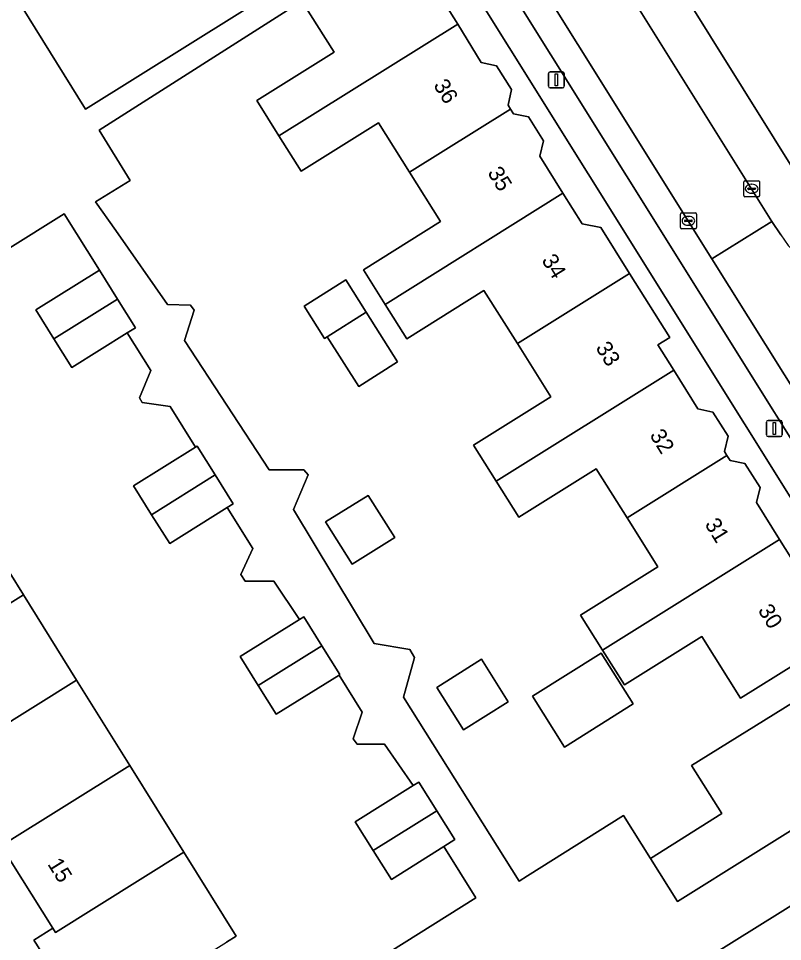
# Model space of a CAD drawing. Extents: x 159664 to 160323, y 385312 to 386115.
# Drawn here: x 159789.6 to 159837.5, y 385858.9 to 385916.7 of the extents above; entities that cross this region are included whole.
import ezdxf

# ---------------------------------------------------------------- set-up
doc = ezdxf.new("R2010")
doc.units = 0
for name, color, linetype in [('IMGEO_Erf', 7, 'Continuous'), ('IMGEO_Groenvoorziening', 7, 'Continuous'), ('IMGEO_Kolk', 7, 'Continuous'), ('IMGEO_Lichtmast', 7, 'Continuous'), ('IMGEO_Pand', 7, 'Continuous'), ('IMGEO_Pand_nummerreeks', 7, 'Continuous'), ('IMGEO_Parkeervlak_open', 7, 'Continuous'), ('IMGEO_Rijbaan_lokaal_open', 7, 'Continuous'), ('IMGEO_Voetpad_open', 7, 'Continuous')]:
    doc.layers.add(name, color=color, linetype=linetype)

msp = doc.modelspace()

# ---------------------------------------------------------------- linework, layer by layer
at = {"layer": 'IMGEO_Erf'}
for points in [[(159781.447, 385937.53), (159789.716, 385924.506), (159791.471, 385924.506), (159791.672, 385924.284), (159790.943, 385922.426), (159791.494, 385921.542), (159788.476, 385919.657), (159793.859, 385911.039), (159806.639, 385919.023), (159804.599, 385922.264), (159799.757, 385919.236), (159798.371, 385921.438), (159796.985, 385923.641), (159801.827, 385926.669), (159799.844, 385929.822), (159797.86, 385932.974), (159793.018, 385929.945), (159791.645, 385932.126), (159790.273, 385934.308), (159795.115, 385937.336), (159793.159, 385940.445), (159791.202, 385943.555), (159788.367, 385941.782)], [(159840.099, 385883.409), (159815.439, 385922.828)], [(159815.719, 385918.693), (159817.168, 385916.35), (159818.647, 385913.96), (159819.603, 385913.754), (159820.543, 385912.259), (159820.324, 385911.291), (159820.485, 385911.032), (159820.665, 385910.744), (159821.604, 385910.549), (159822.542, 385909.049), (159822.312, 385908.089), (159823.765, 385905.763), (159824.966, 385903.84), (159826.137, 385903.61), (159827.941, 385900.732), (159830.455, 385896.725), (159829.709, 385896.257), (159830.706, 385894.669), (159832.222, 385892.253), (159833.161, 385892.056), (159834.111, 385890.544), (159833.88, 385889.585), (159834.04, 385889.332), (159834.242, 385889.013), (159835.169, 385888.837), (159836.12, 385887.328), (159835.881, 385886.389), (159837.331, 385884.071), (159838.388, 385882.382)], [(159841.86, 385878.466), (159834.886, 385874.132), (159832.457, 385877.992), (159827.614, 385874.963), (159826.242, 385877.144), (159824.87, 385879.325), (159829.713, 385882.353), (159827.782, 385885.422), (159825.851, 385888.49), (159821.008, 385885.462), (159819.586, 385887.722), (159818.164, 385889.982), (159823.006, 385893.011), (159820.911, 385896.34), (159818.817, 385899.67), (159813.974, 385896.641), (159812.616, 385898.798), (159811.259, 385900.956), (159816.102, 385903.984), (159814.155, 385907.078), (159812.209, 385910.171), (159807.366, 385907.143), (159805.973, 385909.356), (159804.58, 385911.57), (159809.423, 385914.598), (159807.404, 385917.807), (159794.696, 385909.716), (159796.639, 385906.567), (159794.473, 385905.23), (159795.749, 385903.423), (159798.992, 385898.79), (159800.427, 385898.742), (159800.667, 385898.444), (159800.062, 385896.539), (159805.36, 385888.433), (159807.534, 385888.433), (159807.808, 385888.123), (159806.88, 385885.945), (159811.937, 385877.557), (159814.177, 385877.177), (159814.468, 385876.683), (159813.773, 385874.182), (159821.012, 385862.656), (159821.545, 385862.992), (159827.561, 385866.77), (159829.246, 385864.088), (159833.718, 385866.896), (159831.824, 385869.911), (159841.609, 385875.992)], [(159812.022, 385857.672), (159818.301, 385861.621), (159816.293, 385864.826), (159813.013, 385862.772), (159811.882, 385864.576), (159810.752, 385866.381), (159814.381, 385868.654), (159812.576, 385871.244), (159810.868, 385871.244), (159810.63, 385871.571), (159811.194, 385873.247), (159809.745, 385875.579), (159805.794, 385873.124), (159804.671, 385874.932), (159803.547, 385876.74), (159807.267, 385879.052), (159805.641, 385881.466), (159803.856, 385881.466), (159803.572, 385881.884), (159804.327, 385883.505), (159802.724, 385886.065), (159799.125, 385883.812), (159797.994, 385885.619), (159796.864, 385887.425), (159800.747, 385889.855), (159799.159, 385892.392), (159797.393, 385892.655), (159797.229, 385892.942), (159797.936, 385894.655), (159796.469, 385897.008), (159792.986, 385894.837), (159791.858, 385896.647), (159790.73, 385898.457), (159794.718, 385900.943), (159792.521, 385904.464), (159785.512, 385900.101)], [(159762.082, 385900.584), (159799.061, 385841.468), (159801.45, 385842.962), (159798.021, 385848.447), (159794.773, 385853.638), (159794.18, 385853.267), (159794.065, 385853.453), (159790.774, 385858.714), (159790.612, 385858.971), (159791.799, 385859.713), (159788.568, 385864.879)], [(159786.514, 385886.125), (159789.957, 385880.601), (159793.289, 385875.254), (159796.621, 385869.907), (159800.005, 385864.476), (159803.286, 385859.21), (159802.692, 385858.839)]]:
    msp.add_lwpolyline(points, dxfattribs=at)
for points in [[(159811.439, 385898.312), (159813.403, 385895.192), (159810.966, 385893.657), (159809.001, 385896.777), (159808.819, 385896.662), (159807.544, 385898.687), (159810.164, 385900.337)], [(159808.897, 385885.167), (159811.567, 385886.834), (159813.221, 385884.185), (159810.552, 385882.517)], [(159821.853, 385874.248), (159826.152, 385876.952), (159828.157, 385873.765), (159823.858, 385871.061)], [(159815.856, 385874.801), (159818.659, 385876.565), (159820.33, 385873.907), (159817.527, 385872.144)]]:
    msp.add_lwpolyline(points, close=True, dxfattribs=at)
at = {"layer": 'IMGEO_Groenvoorziening'}
msp.add_lwpolyline([(159816.297, 385948.623), (159815.724, 385950.966), (159815.963, 385953.118), (159815.58, 385954.17), (159814.146, 385955.461), (159811.994, 385956.513), (159811.037, 385957.804), (159811.468, 385959.287), (159812.472, 385960.291), (159812.807, 385961.678), (159812.663, 385963.686), (159812.339, 385964.66), (159805.18, 385960.168), (159840.98, 385902.792), (159844.627, 385901.937), (159897.826, 385935.149), (159897.089, 385936.287), (159896.974, 385936.212), (159896.463, 385937.027)], dxfattribs=at)
at = {"layer": 'IMGEO_Kolk'}
for p, q in [((159835.088, 385905.618), (159835.088, 385906.47)), ((159835.163, 385906.544), (159836.015, 385906.544)), ((159835.576, 385906.324), (159835.601, 385906.324)), ((159836.089, 385906.47), (159836.089, 385905.618)), ((159835.347, 385906.038), (159835.347, 385906.05)), ((159835.785, 385906.001), (159835.387, 385906.001)), ((159835.39, 385906.087), (159835.788, 385906.087)), ((159835.599, 385905.764), (159835.574, 385905.764)), ((159835.831, 385906.05), (159835.831, 385906.038)), ((159836.015, 385905.544), (159835.163, 385905.544)), ((159831.124, 385903.609), (159831.124, 385904.461)), ((159831.199, 385904.535), (159832.051, 385904.535)), ((159831.383, 385904.029), (159831.383, 385904.041)), ((159831.821, 385903.992), (159831.423, 385903.992)), ((159831.426, 385904.078), (159831.824, 385904.078)), ((159831.612, 385904.315), (159831.637, 385904.315)), ((159831.867, 385904.041), (159831.867, 385904.029)), ((159832.125, 385904.461), (159832.125, 385903.609)), ((159832.051, 385903.535), (159831.199, 385903.535)), ((159831.635, 385903.755), (159831.61, 385903.755))]:
    msp.add_line(p, q, dxfattribs=at)
for points in [[(159835.088, 385905.618), (159835.088, 385906.47)], [(159835.163, 385906.544), (159836.015, 385906.544)], [(159836.089, 385906.47), (159836.089, 385905.618)], [(159836.015, 385905.544), (159835.163, 385905.544)], [(159831.124, 385903.609), (159831.124, 385904.461)], [(159831.199, 385904.535), (159832.051, 385904.535)], [(159832.125, 385904.461), (159832.125, 385903.609)], [(159832.051, 385903.535), (159831.199, 385903.535)]]:
    msp.add_lwpolyline(points, dxfattribs=at)
for centre, radius, start, end in [((159835.165, 385906.468), 0.0765, 91.55205, 178.44795), ((159835.165, 385906.468), 0.0765, 91.55205, 178.44795), ((159836.013, 385906.468), 0.0765, 1.55205, 88.44795), ((159836.013, 385906.468), 0.0765, 1.55205, 88.44795), ((159835.387, 385906.047), 0.0403, 85.87752, 175.75265), ((159835.384, 385906.037), 0.0366, 178.93798, 274.71019), ((159835.788, 385906.044), 0.043, 264.86636, 352.45326), ((159835.792, 385906.049), 0.0386, 1.73085, 96.63898), ((159835.165, 385905.62), 0.0765, 181.55205, 268.44795), ((159835.165, 385905.62), 0.0765, 181.55205, 268.44795), ((159836.013, 385905.62), 0.0765, 271.55205, 358.44795), ((159836.013, 385905.62), 0.0765, 271.55205, 358.44795), ((159831.201, 385904.459), 0.0765, 91.55205, 178.44795), ((159831.201, 385904.459), 0.0765, 91.55205, 178.44795), ((159831.423, 385904.038), 0.0403, 85.87752, 175.75265), ((159831.42, 385904.028), 0.0366, 178.93798, 274.71019), ((159831.824, 385904.035), 0.043, 264.86636, 352.45326), ((159831.828, 385904.04), 0.0386, 1.73085, 96.63898), ((159832.049, 385904.459), 0.0765, 1.55205, 88.44795), ((159832.049, 385904.459), 0.0765, 1.55205, 88.44795), ((159831.201, 385903.611), 0.0765, 181.55205, 268.44795), ((159831.201, 385903.611), 0.0765, 181.55205, 268.44795), ((159832.049, 385903.611), 0.0765, 271.55205, 358.44795), ((159832.049, 385903.611), 0.0765, 271.55205, 358.44795)]:
    msp.add_arc(centre, radius, start, end, dxfattribs=at)
for centre, major_axis, ratio, start_param, end_param in [((159835.575, 385906.044), (-0.387, 0.002), 0.722429, 4.712389, 7.853982), ((159835.6, 385906.044), (-0.39, 0.002), 0.717154, 1.570796, 4.712389), ((159831.611, 385904.035), (-0.387, 0.002), 0.722429, 4.712389, 7.853982), ((159831.636, 385904.035), (-0.39, 0.002), 0.717154, 1.570796, 4.712389)]:
    msp.add_ellipse(centre, major_axis=major_axis, ratio=ratio, start_param=start_param, end_param=end_param, dxfattribs=at)
at = {"layer": 'IMGEO_Lichtmast'}
for p, q in [((159822.854, 385912.461), (159822.854, 385913.261)), ((159822.854, 385913.261), (159822.854, 385912.461)), ((159822.954, 385913.361), (159823.744, 385913.361)), ((159823.744, 385913.361), (159822.954, 385913.361)), ((159823.844, 385913.261), (159823.844, 385912.461)), ((159823.844, 385912.461), (159823.844, 385913.261)), ((159823.744, 385912.361), (159822.954, 385912.361)), ((159822.954, 385912.361), (159823.744, 385912.361)), ((159836.512, 385890.623), (159836.512, 385891.423)), ((159836.512, 385891.423), (159836.512, 385890.623)), ((159836.612, 385891.523), (159837.402, 385891.523)), ((159837.402, 385891.523), (159836.612, 385891.523)), ((159837.502, 385891.423), (159837.502, 385890.623)), ((159837.502, 385890.623), (159837.502, 385891.423)), ((159837.402, 385890.523), (159836.612, 385890.523)), ((159836.612, 385890.523), (159837.402, 385890.523))]:
    msp.add_line(p, q, dxfattribs=at)
for points in [[(159823.274, 385913.236), (159823.424, 385913.236), (159823.424, 385912.486), (159823.274, 385912.486), (159823.274, 385913.236)], [(159836.932, 385891.398), (159837.082, 385891.398), (159837.082, 385890.648), (159836.932, 385890.648), (159836.932, 385891.398)]]:
    msp.add_lwpolyline(points, dxfattribs=at)
for centre, start, end in [((159822.954, 385913.261), 90, 180), ((159822.954, 385913.261), 90, 180), ((159823.744, 385913.261), 0, 90), ((159823.744, 385913.261), 360, 90), ((159822.954, 385912.461), 180, 270), ((159822.954, 385912.461), 180, 270), ((159823.744, 385912.461), 270, 0), ((159823.744, 385912.461), 270, 0), ((159836.612, 385891.423), 90, 180), ((159836.612, 385891.423), 90, 180), ((159837.402, 385891.423), 0, 90), ((159837.402, 385891.423), 360, 90), ((159836.612, 385890.623), 180, 270), ((159836.612, 385890.623), 180, 270), ((159837.402, 385890.623), 270, 0), ((159837.402, 385890.623), 270, 0)]:
    msp.add_arc(centre, 0.1, start, end, dxfattribs=at)
at = {"layer": 'IMGEO_Pand'}
for points in [[(159807.404, 385917.807), (159809.423, 385914.598), (159804.58, 385911.57), (159805.973, 385909.356), (159817.168, 385916.35), (159815.719, 385918.693), (159815.925, 385919.652), (159814.998, 385921.143), (159814.046, 385921.34), (159813.76, 385921.778)], [(159820.485, 385911.032), (159820.324, 385911.291), (159820.543, 385912.259), (159819.603, 385913.754), (159818.647, 385913.96), (159817.168, 385916.35), (159805.973, 385909.356), (159807.366, 385907.143), (159812.209, 385910.171), (159814.155, 385907.078)], [(159823.765, 385905.763), (159822.312, 385908.089), (159822.542, 385909.049), (159821.604, 385910.549), (159820.665, 385910.744), (159820.485, 385911.032), (159814.155, 385907.078), (159816.102, 385903.984), (159811.259, 385900.956), (159812.616, 385898.798)], [(159812.616, 385898.798), (159813.974, 385896.641), (159818.817, 385899.67), (159820.911, 385896.34), (159827.941, 385900.732), (159826.137, 385903.61), (159824.966, 385903.84), (159823.765, 385905.763)], [(159794.718, 385900.943), (159790.73, 385898.457), (159791.858, 385896.647), (159795.847, 385899.133)], [(159830.706, 385894.669), (159829.709, 385896.257), (159830.455, 385896.725), (159827.941, 385900.732), (159820.911, 385896.34), (159823.006, 385893.011), (159818.164, 385889.982), (159819.586, 385887.722)], [(159809.001, 385896.777), (159811.439, 385898.312), (159810.164, 385900.337), (159807.544, 385898.687), (159808.819, 385896.662)], [(159796.469, 385897.008), (159796.975, 385897.323), (159795.847, 385899.133), (159791.858, 385896.647), (159792.986, 385894.837)], [(159811.439, 385898.312), (159809.001, 385896.777), (159810.966, 385893.657), (159813.403, 385895.192)], [(159819.586, 385887.722), (159821.008, 385885.462), (159825.851, 385888.49), (159827.782, 385885.422), (159834.04, 385889.332), (159833.88, 385889.585), (159834.111, 385890.544), (159833.161, 385892.056), (159832.222, 385892.253), (159830.706, 385894.669)], [(159801.979, 385888.112), (159800.848, 385889.918), (159800.747, 385889.855), (159796.864, 385887.425), (159797.994, 385885.619)], [(159827.782, 385885.422), (159829.713, 385882.353), (159824.87, 385879.325), (159826.242, 385877.144), (159837.331, 385884.071), (159835.881, 385886.389), (159836.12, 385887.328), (159835.169, 385888.837), (159834.242, 385889.013), (159834.04, 385889.332)], [(159802.724, 385886.065), (159803.109, 385886.306), (159801.979, 385888.112), (159797.994, 385885.619), (159799.125, 385883.812)], [(159808.897, 385885.167), (159810.552, 385882.517), (159813.221, 385884.185), (159811.567, 385886.834)], [(159786.514, 385886.125), (159785.921, 385885.754), (159777.832, 385880.72), (159777.238, 385880.349), (159780.697, 385874.82), (159781.883, 385875.561), (159789.957, 385880.601)], [(159841.86, 385878.466), (159839.135, 385882.847), (159838.388, 385882.382), (159837.331, 385884.071), (159826.242, 385877.144), (159827.614, 385874.963), (159832.457, 385877.992), (159834.886, 385874.132)], [(159789.957, 385880.601), (159781.883, 385875.561), (159781.999, 385875.376), (159785.226, 385870.22), (159793.289, 385875.254)], [(159808.662, 385877.413), (159807.539, 385879.221), (159807.267, 385879.052), (159803.547, 385876.74), (159804.671, 385874.932)], [(159809.745, 385875.579), (159809.786, 385875.605), (159808.662, 385877.413), (159804.671, 385874.932), (159805.794, 385873.124)], [(159821.853, 385874.248), (159823.858, 385871.061), (159828.157, 385873.765), (159826.152, 385876.952)], [(159815.856, 385874.801), (159817.527, 385872.144), (159820.33, 385873.907), (159818.659, 385876.565)], [(159845.171, 385870.295), (159841.609, 385875.992), (159831.824, 385869.911), (159833.718, 385866.896), (159829.246, 385864.088), (159830.938, 385861.394)], [(159785.226, 385870.22), (159788.568, 385864.879), (159796.621, 385869.907), (159793.289, 385875.254)], [(159800.005, 385864.476), (159796.621, 385869.907), (159788.568, 385864.879), (159791.799, 385859.713), (159791.961, 385859.455)], [(159815.865, 385867.072), (159814.735, 385868.876), (159814.381, 385868.654), (159810.752, 385866.381), (159811.882, 385864.576)], [(159816.996, 385865.267), (159815.865, 385867.072), (159811.882, 385864.576), (159813.013, 385862.772), (159816.293, 385864.826)], [(159850.79, 385861.305), (159847.303, 385866.892), (159833.052, 385857.999), (159834.728, 385855.299), (159835.365, 385855.695), (159839.214, 385858.084), (159841.006, 385855.199)], [(159803.286, 385859.21), (159800.005, 385864.476), (159791.961, 385859.455), (159791.799, 385859.713), (159790.612, 385858.971), (159790.774, 385858.714), (159794.065, 385853.453), (159802.692, 385858.839)]]:
    msp.add_lwpolyline(points, close=True, dxfattribs=at)
at = {"layer": 'IMGEO_Parkeervlak_open'}
for points in [[(159833.101, 385901.651), (159799.513, 385955.383)], [(159799.613, 385951.857), (159841.754, 385884.442), (159843.279, 385885.394), (159833.101, 385901.651)]]:
    msp.add_lwpolyline(points, dxfattribs=at)
at = {"layer": 'IMGEO_Rijbaan_lokaal_open'}
msp.add_lwpolyline([(159805.626, 385953.958), (159802.692, 385958.777), (159798.855, 385956.375), (159799.513, 385955.383), (159833.101, 385901.651), (159836.858, 385903.992)], close=True, dxfattribs=at)
msp.add_lwpolyline([(159837.407, 385903.15), (159836.858, 385903.992), (159833.101, 385901.651), (159843.279, 385885.394), (159847.097, 385887.778), (159846.34, 385889.002)], dxfattribs=at)
msp.add_arc((159843.211, 385906.875), 6.896, 212.69434, 265.95353, dxfattribs=at)
at = {"layer": 'IMGEO_Voetpad_open'}
for points in [[(159805.18, 385960.168), (159802.692, 385958.777), (159805.626, 385953.958), (159836.858, 385903.992), (159837.407, 385903.15)], [(159842.724, 385899.996), (159840.98, 385902.792), (159805.18, 385960.168)], [(159799.513, 385955.383), (159798.855, 385956.375), (159795.686, 385954.403), (159814.677, 385924.046), (159815.439, 385922.828), (159840.099, 385883.409), (159841.754, 385884.442), (159799.613, 385951.857)], [(159806.639, 385919.023), (159793.859, 385911.039), (159788.476, 385919.657)], [(159845.171, 385870.295), (159830.938, 385861.394), (159829.246, 385864.088), (159827.561, 385866.77), (159821.545, 385862.992), (159821.012, 385862.656), (159813.773, 385874.182), (159814.468, 385876.683), (159814.177, 385877.177), (159811.937, 385877.557), (159806.88, 385885.945), (159807.808, 385888.123), (159807.534, 385888.433), (159805.36, 385888.433), (159800.062, 385896.539), (159800.667, 385898.444), (159800.427, 385898.742), (159798.992, 385898.79), (159795.749, 385903.423), (159794.473, 385905.23), (159796.639, 385906.567), (159794.696, 385909.716), (159807.404, 385917.807)], [(159785.512, 385900.101), (159792.521, 385904.464), (159794.718, 385900.943), (159795.847, 385899.133), (159796.975, 385897.323), (159796.469, 385897.008), (159797.936, 385894.655), (159797.229, 385892.942), (159797.393, 385892.655), (159799.159, 385892.392), (159800.747, 385889.855), (159800.848, 385889.918), (159801.979, 385888.112), (159803.109, 385886.306), (159802.724, 385886.065), (159804.327, 385883.505), (159803.572, 385881.884), (159803.856, 385881.466), (159805.641, 385881.466), (159807.267, 385879.052), (159807.539, 385879.221), (159808.662, 385877.413), (159809.786, 385875.605), (159809.745, 385875.579), (159811.194, 385873.247), (159810.63, 385871.571), (159810.868, 385871.244), (159812.576, 385871.244), (159814.381, 385868.654), (159814.735, 385868.876), (159815.865, 385867.072), (159816.996, 385865.267), (159816.293, 385864.826), (159818.301, 385861.621), (159812.022, 385857.672)], [(159833.052, 385857.999), (159847.303, 385866.892)]]:
    msp.add_lwpolyline(points, dxfattribs=at)
msp.add_arc((159843.211, 385906.875), 6.896, 212.69434, 265.95353, dxfattribs=at)

# ---------------------------------------------------------------- texts
at = {"layer": 'IMGEO_Pand_nummerreeks'}
for s, rotation, p in [('36', 301.71695, (159815.619, 385912.534)), ('35', 301.71695, (159819.007, 385907.052)), ('34', 301.71695, (159822.395, 385901.57)), ('33', 301.71695, (159825.783, 385896.088)), ('32', 301.71695, (159829.169, 385890.609)), ('31', 301.71695, (159832.618, 385885.028)), ('30', 301.71695, (159835.949, 385879.64)), ('15', 302.00521, (159791.441, 385863.735))]:
    msp.add_text(s, height=1, rotation=rotation, dxfattribs=at).set_placement(p)

doc.saveas('drawing.dxf')
